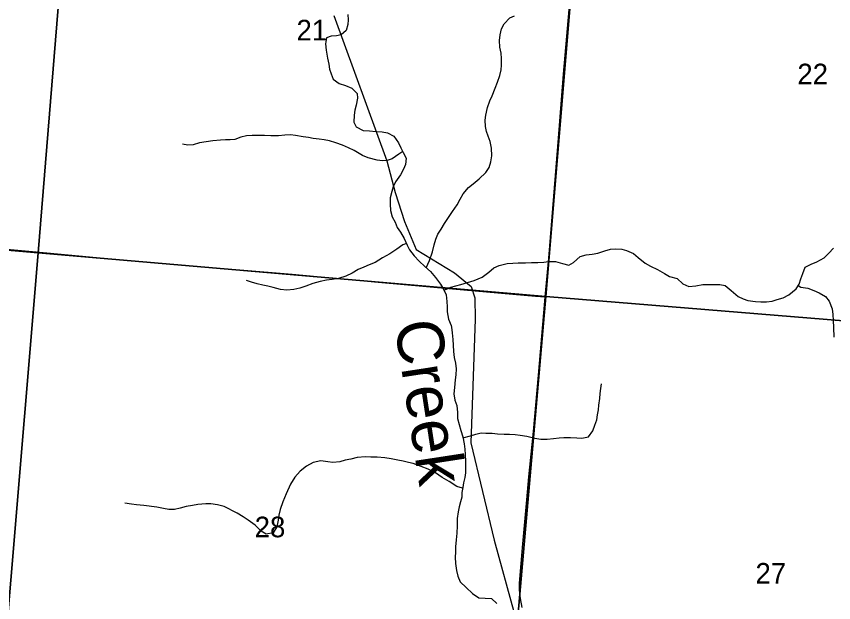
# Model space of a CAD drawing. Extents: x 0 to 42.5, y 0 to 22.
# Drawn here: x 6.449 to 7.279, y 19.417 to 20.013 of the extents above; entities that cross this region are included whole.
import ezdxf

# ---------------------------------------------------------------- set-up
doc = ezdxf.new("R2010")
doc.units = 0
for name, color, linetype in [('GM_X_County_Road', 7, 'Continuous'), ('GM_X_Major_River', 7, 'Continuous'), ('GM_X_Major_River_Text', 7, 'Continuous'), ('GM_X_Minor_River', 7, 'Continuous'), ('GM_X_Rail_Line', 7, 'Continuous'), ('GM_X_Section', 7, 'Continuous'), ('GM_X_Section_Text', 7, 'Continuous'), ('GM_X_Township_Road', 7, 'Continuous')]:
    doc.layers.add(name, color=color, linetype=linetype)

msp = doc.modelspace()

# ---------------------------------------------------------------- linework, layer by layer
at = {"layer": 'GM_X_County_Road'}
msp.add_lwpolyline([(6.96292, 19.41199), (6.96133, 19.42115), (6.96071, 19.42666), (6.96039, 19.43024), (6.96032, 19.43331), (6.96032, 19.43679), (6.96378, 19.47662), (6.96771, 19.52142), (6.96967, 19.54462), (6.97461, 19.59081), (6.97969, 19.64791), (6.98503, 19.71127), (6.9865, 19.72778), (6.99021, 19.76695), (6.99109, 19.77932), (6.99998, 19.88891), (7.00514, 19.95392), (7.01244, 20.03902)], dxfattribs=at)
at = {"layer": 'GM_X_Major_River'}
for points in [[(6.78601, 20.01432), (6.78617, 20.00919), (6.78595, 20.00444), (6.7844, 19.99818), (6.77907, 19.99384), (6.77433, 19.99291), (6.76921, 19.99255), (6.76447, 19.99086), (6.7633, 19.9846), (6.76383, 19.97814), (6.76549, 19.97016), (6.7666, 19.96408), (6.76733, 19.95895), (6.76901, 19.954), (6.77125, 19.94886), (6.77729, 19.94447), (6.78353, 19.94216), (6.79015, 19.93966), (6.79562, 19.93413), (6.79597, 19.92938), (6.79461, 19.92236), (6.79307, 19.91724)], [(6.79307, 19.91724), (6.79247, 19.91212), (6.79224, 19.90509), (6.7943, 19.90033), (6.80148, 19.8965), (6.80811, 19.89628), (6.81455, 19.89568), (6.8208, 19.89509), (6.8261, 19.89411), (6.83253, 19.89086), (6.83742, 19.884), (6.83967, 19.87905), (6.84229, 19.87429), (6.8451, 19.86839), (6.8445, 19.86213), (6.84258, 19.8572), (6.83952, 19.85151), (6.83455, 19.84432), (6.83206, 19.83939), (6.83052, 19.83465), (6.82897, 19.8282), (6.82894, 19.82175), (6.82928, 19.81529), (6.83114, 19.80901), (6.83395, 19.80349), (6.8362, 19.79816), (6.8394, 19.79321), (6.84315, 19.78693), (6.84615, 19.78027), (6.84859, 19.77532), (6.85348, 19.76922), (6.85838, 19.76388), (6.86403, 19.75835), (6.86988, 19.75338), (6.87496, 19.74728), (6.88004, 19.74042), (6.88361, 19.73471), (6.88567, 19.72976), (6.88639, 19.72292), (6.88674, 19.71741), (6.88672, 19.71248), (6.88819, 19.70506), (6.891, 19.6984)], [(6.891, 19.6984), (6.89118, 19.69688), (6.89191, 19.69099), (6.89263, 19.68434), (6.89298, 19.67845), (6.89313, 19.672), (6.89405, 19.66611), (6.89515, 19.6604), (6.89588, 19.65451), (6.89566, 19.64844), (6.89506, 19.64331), (6.89445, 19.63553), (6.89366, 19.62907), (6.89476, 19.6228), (6.89663, 19.6171), (6.89735, 19.61026), (6.8975, 19.60418), (6.89918, 19.5979), (6.90085, 19.59182), (6.90271, 19.58554), (6.904, 19.57813), (6.90492, 19.57281), (6.90508, 19.56749), (6.90561, 19.56084), (6.90539, 19.55458), (6.90555, 19.54888), (6.90476, 19.54413), (6.9036, 19.53882), (6.90263, 19.53408), (6.90184, 19.52876), (6.90162, 19.52401), (6.90046, 19.51927), (6.89911, 19.51434), (6.89794, 19.50922), (6.89715, 19.50257), (6.89711, 19.49498), (6.8965, 19.48738), (6.89609, 19.48093), (6.89548, 19.47353), (6.89526, 19.4684), (6.89504, 19.46308), (6.8952, 19.45681), (6.8963, 19.44959), (6.89778, 19.4437), (6.90022, 19.43799), (6.90625, 19.43227), (6.91247, 19.42635), (6.91908, 19.42195), (6.92552, 19.42135), (6.93177, 19.42133), (6.93724, 19.41617)]]:
    msp.add_lwpolyline(points, dxfattribs=at)
at = {"layer": 'GM_X_Minor_River'}
for points in [[(6.8655, 19.7571), (6.86906, 19.7647), (6.87181, 19.77322), (6.87379, 19.78042), (6.87519, 19.78629), (6.87733, 19.7914), (6.88062, 19.7965), (6.88409, 19.80216), (6.88873, 19.80914), (6.89239, 19.81442), (6.89702, 19.82121), (6.89993, 19.82687), (6.90322, 19.83235), (6.90841, 19.83856), (6.91338, 19.8425), (6.91951, 19.84737), (6.92622, 19.85395), (6.9295, 19.85885), (6.93127, 19.86472), (6.9323, 19.87098), (6.93182, 19.87859), (6.93038, 19.88544), (6.92855, 19.89097), (6.9269, 19.89574), (6.92582, 19.90069), (6.92551, 19.90716), (6.92614, 19.91209), (6.92775, 19.92005), (6.93029, 19.92668), (6.93244, 19.93178), (6.93556, 19.93954), (6.9381, 19.94578), (6.94045, 19.95241), (6.94166, 19.95828), (6.94209, 19.96303), (6.94217, 19.96987), (6.94167, 19.97519), (6.94041, 19.9811), (6.94011, 19.98813), (6.94074, 19.99364), (6.94214, 19.99989), (6.94486, 20.00499), (6.95043, 20.01101), (6.95519, 20.01305)], [(6.84185, 19.8751), (6.8379, 19.87259), (6.83102, 19.86772), (6.82607, 19.86607), (6.82132, 19.86574), (6.81583, 19.86637), (6.80657, 19.86875), (6.80072, 19.87128), (6.79244, 19.87631), (6.78659, 19.87904), (6.78056, 19.88157), (6.77376, 19.88412), (6.76753, 19.88609), (6.76204, 19.8871), (6.75693, 19.88791), (6.75087, 19.88855), (6.74595, 19.88936), (6.74065, 19.89018), (6.73289, 19.8916), (6.72778, 19.89203), (6.72209, 19.89171), (6.71545, 19.89122), (6.70786, 19.8913), (6.70123, 19.89156), (6.69479, 19.89163), (6.68891, 19.89151), (6.68322, 19.89119), (6.67751, 19.88973), (6.67142, 19.88752), (6.66667, 19.887), (6.66174, 19.88705), (6.65681, 19.88673), (6.64903, 19.88624), (6.642, 19.88518), (6.63554, 19.88392), (6.62888, 19.8819), (6.62338, 19.88177), (6.61809, 19.88278)], [(6.84553, 19.78164), (6.84175, 19.78039), (6.83563, 19.7759), (6.82856, 19.77122), (6.82131, 19.76712), (6.81386, 19.76245), (6.80777, 19.76005), (6.80224, 19.75764), (6.79653, 19.75542), (6.79023, 19.75169), (6.78393, 19.74872), (6.77651, 19.74614), (6.77005, 19.74507), (6.76417, 19.74457), (6.75789, 19.74312), (6.75048, 19.7413), (6.74343, 19.73833), (6.73715, 19.7365), (6.73126, 19.73524), (6.72405, 19.73456), (6.71761, 19.73501), (6.71005, 19.73718), (6.70475, 19.73857), (6.69965, 19.73957), (6.69379, 19.74097), (6.68812, 19.74255), (6.68302, 19.74412)], [(6.88368, 19.73455), (6.89073, 19.73748), (6.89549, 19.73895), (6.90062, 19.74022), (6.90766, 19.74224), (6.91413, 19.74407), (6.92251, 19.74758), (6.92902, 19.75283), (6.93438, 19.75714), (6.93953, 19.75937), (6.9477, 19.76137), (6.95339, 19.76188), (6.95909, 19.76219), (6.96629, 19.7623), (6.97255, 19.76243), (6.97881, 19.76255), (6.98507, 19.76286), (6.98981, 19.76338), (6.99683, 19.76349), (7.00382, 19.76151), (7.01044, 19.75973), (7.01521, 19.76253), (7.02192, 19.76873), (7.028, 19.77018), (7.03408, 19.77087), (7.03997, 19.77195), (7.04701, 19.77434), (7.05253, 19.77618), (7.05822, 19.7765), (7.06409, 19.77605), (7.06901, 19.77486), (7.07598, 19.77155), (7.08087, 19.76751), (7.08782, 19.76192), (7.09346, 19.75863), (7.10044, 19.75551), (7.10741, 19.75145), (7.11249, 19.74816), (7.12024, 19.74618), (7.12625, 19.74098), (7.13209, 19.73807), (7.1393, 19.73875), (7.14652, 19.74), (7.1524, 19.74032), (7.15885, 19.74024), (7.16377, 19.74), (7.16907, 19.73918), (7.17527, 19.73398), (7.1824, 19.72783), (7.1873, 19.72549), (7.19221, 19.72373), (7.19998, 19.72288), (7.20547, 19.72244), (7.21116, 19.72238), (7.21686, 19.72327), (7.2218, 19.72492), (7.22789, 19.72657), (7.23361, 19.72954), (7.24108, 19.73573), (7.24417, 19.74064), (7.24593, 19.74575), (7.2479, 19.75143), (7.25044, 19.75786), (7.25635, 19.76084), (7.26206, 19.76305), (7.2695, 19.76715), (7.2743, 19.77204), (7.27929, 19.77712)], [(7.24323, 19.73915), (7.24603, 19.73739), (7.25303, 19.73655), (7.25926, 19.7342), (7.26473, 19.73167), (7.27094, 19.728), (7.27487, 19.7232), (7.27762, 19.71557), (7.27831, 19.70967), (7.27881, 19.70359), (7.27911, 19.69636), (7.27956, 19.68667)], [(6.90291, 19.58438), (6.91058, 19.5864), (6.91591, 19.58824), (6.92124, 19.58932), (6.92616, 19.58927), (6.93242, 19.58901), (6.93791, 19.58857), (6.94473, 19.58811), (6.95023, 19.58805), (6.95591, 19.58761), (6.96083, 19.58699), (6.96784, 19.58596), (6.97578, 19.58416), (6.98183, 19.58314), (6.98847, 19.58307), (6.99492, 19.58357), (7.00043, 19.58446), (7.00517, 19.58479), (7.012, 19.58471), (7.01863, 19.58426), (7.02374, 19.58402), (7.03021, 19.58546), (7.03464, 19.5915), (7.03679, 19.59736), (7.03875, 19.60266), (7.03957, 19.60778), (7.04057, 19.6129), (7.04101, 19.61765), (7.04185, 19.62448), (7.04228, 19.62942), (7.04272, 19.63435), (7.04353, 19.63909)], [(6.90251, 19.53326), (6.89652, 19.53487), (6.88881, 19.53989), (6.88165, 19.54415), (6.87488, 19.54878), (6.86753, 19.55248), (6.86055, 19.5554), (6.85243, 19.55815), (6.84751, 19.55935), (6.84203, 19.56055), (6.83692, 19.56174), (6.83011, 19.56296), (6.82349, 19.56417), (6.81591, 19.56482), (6.80928, 19.56489), (6.80397, 19.56495), (6.79562, 19.56428), (6.78916, 19.56283), (6.78327, 19.56157), (6.77775, 19.56011), (6.77073, 19.55942), (6.76581, 19.56005), (6.75842, 19.56089), (6.75082, 19.55945), (6.74395, 19.55554), (6.73764, 19.55067), (6.73225, 19.54426), (6.72781, 19.53728), (6.72353, 19.52764), (6.71983, 19.51932), (6.71727, 19.51156), (6.71607, 19.50587), (6.71525, 19.50075), (6.71384, 19.49392), (6.71017, 19.48788), (6.70314, 19.48663), (6.69787, 19.48973), (6.69187, 19.49568), (6.68473, 19.50089), (6.67965, 19.50418), (6.67362, 19.50785), (6.66043, 19.51465), (6.65382, 19.51643), (6.64681, 19.51727), (6.64169, 19.51732), (6.63353, 19.51665), (6.6284, 19.51576), (6.62194, 19.5145), (6.61566, 19.51286), (6.61015, 19.51159), (6.60408, 19.51147), (6.59898, 19.51266), (6.59217, 19.51407), (6.57892, 19.51573), (6.57134, 19.51619), (6.56623, 19.51701), (6.55961, 19.51803)]]:
    msp.add_lwpolyline(points, dxfattribs=at)
at = {"layer": 'GM_X_Rail_Line'}
msp.add_lwpolyline([(6.77161, 20.01332), (6.82551, 19.86563), (6.83401, 19.83355), (6.84336, 19.80417), (6.85537, 19.77572), (6.89414, 19.75211), (6.91132, 19.73805), (6.91505, 19.72647), (6.91535, 19.70501), (6.91077, 19.57924), (6.93446, 19.48033), (6.95529, 19.40509)], dxfattribs=at)
at = {"layer": 'GM_X_Section'}
for points in [[(6.51305, 20.28378), (6.47172, 19.77233), (5.94892, 19.81768), (5.98607, 20.32479)], [(7.0294, 20.23581), (6.98695, 19.72796), (6.47172, 19.77233), (6.51305, 20.28378)], [(7.53025, 20.19337), (7.48798, 19.68704), (6.98695, 19.72796), (7.0294, 20.23581)], [(5.94892, 19.81768), (6.47172, 19.77233), (6.42948, 19.27339), (5.91121, 19.3138)], [(6.47172, 19.77233), (6.98695, 19.72796), (6.94317, 19.22409), (6.42948, 19.27339)], [(6.98695, 19.72796), (7.48798, 19.68704), (7.44741, 19.17728), (6.94317, 19.22409)]]:
    msp.add_lwpolyline(points, close=True, dxfattribs=at)
at = {"layer": 'GM_X_Township_Road'}
msp.add_lwpolyline([(5.52537, 19.85349), (5.68904, 19.84074), (5.7613, 19.83423), (5.86163, 19.82612), (5.93705, 19.81983), (6.04842, 19.81082), (6.15048, 19.80172), (6.2113, 19.79656), (6.30208, 19.78868), (6.4695, 19.77334), (6.57419, 19.76354), (6.72934, 19.75049), (6.81687, 19.74264), (6.89223, 19.73583), (6.97659, 19.72829), (6.9865, 19.72778)], dxfattribs=at)

# ---------------------------------------------------------------- texts
at = {"layer": 'GM_X_Major_River_Text'}
msp.add_text('Creek', height=0.047348, rotation=278.71192, dxfattribs=at).set_placement((6.83316, 19.70101))
at = {"layer": 'GM_X_Section_Text'}
for s, p in [('21', (6.73388, 19.98811)), ('22', (7.24242, 19.94353)), ('28', (6.69138, 19.48337)), ('27', (7.19992, 19.43629))]:
    msp.add_text(s, height=0.020928, rotation=0.00001, dxfattribs=at).set_placement(p)

doc.saveas('drawing.dxf')
